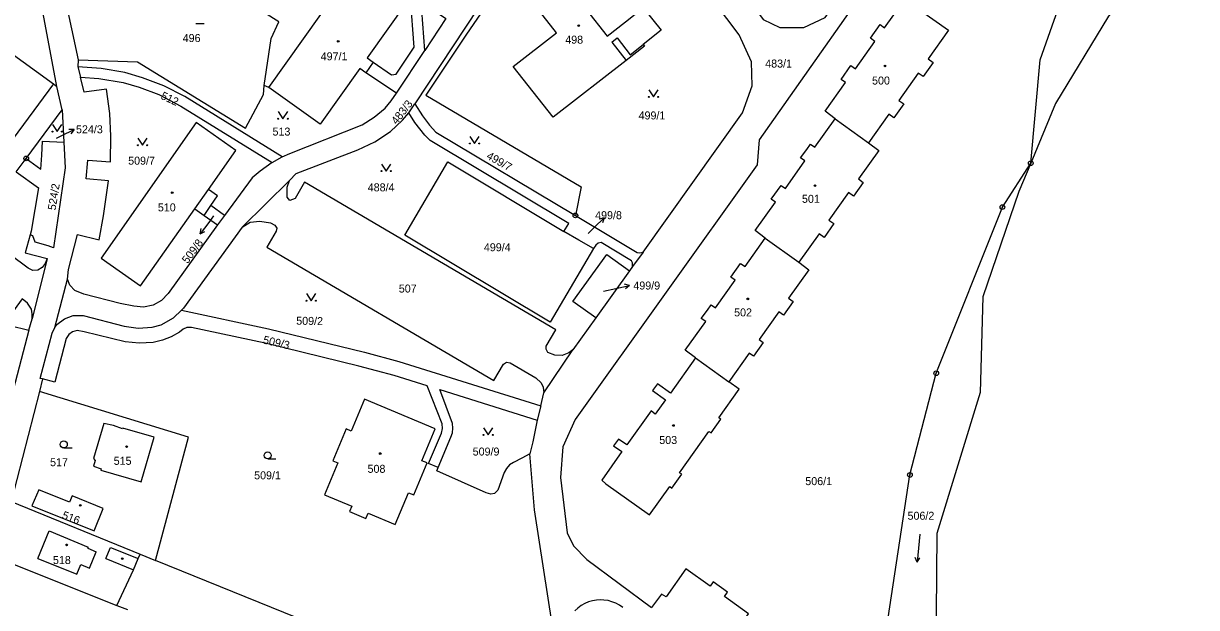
# Model space of a CAD drawing. Extents: x -562167 to -556918, y -1077891 to -1070763.
# Drawn here: x -558075.4 to -557826.1, y -1073559.6 to -1073435.4 of the extents above; entities that cross this region are included whole.
import ezdxf

# ---------------------------------------------------------------- set-up
doc = ezdxf.new("R2010")
doc.units = 0
for name, color, linetype in [('Hranice parcel', 7, 'Continuous'), ('Parcelní čísla', 7, 'Continuous'), ('Pop  PČ popisy', 7, 'Continuous'), ('Vnitřní kresba', 7, 'Continuous'), ('Značky bodu BP', 7, 'Continuous'), ('Značky budov', 7, 'Continuous'), ('Značky kultur', 7, 'Continuous')]:
    doc.layers.add(name, color=color, linetype=linetype)

msp = doc.modelspace()

# ---------------------------------------------------------------- linework, layer by layer
at = {"layer": 'Hranice parcel'}
for p, q in [((-558068.26, -1073448.76), (-558079.07, -1073390.9)), ((-558069.9, -1073413.89), (-558063.79, -1073443.12)), ((-558079.09, -1073440.91), (-558069.01, -1073448.19)), ((-557996.12, -1073450.19), (-557990.11, -1073441.11)), ((-558063.79, -1073443.12), (-558063.8, -1073444.57)), ((-558063.8, -1073444.57), (-558063.26, -1073446.76)), ((-558001.05, -1073443.62), (-558002.62, -1073445.83)), ((-558001.05, -1073443.62), (-557997.16, -1073446.28)), ((-557996.12, -1073450.19), (-558002.62, -1073445.83)), ((-558069.01, -1073448.19), (-558068.26, -1073448.76)), ((-558067.19, -1073453.76), (-558068.26, -1073448.76)), ((-558023.22, -1073448.98), (-558024.27, -1073448.53)), ((-558074.8, -1073464.07), (-558067.19, -1073453.76)), ((-558067.19, -1073453.76), (-558066.82, -1073460.61)), ((-557993.5, -1073454.4), (-557992.19, -1073452.45)), ((-557902.93, -1073455.63), (-557895.8, -1073460.74)), ((-557987.76, -1073458.45), (-557958.11, -1073476.19)), ((-558071.37, -1073460.39), (-558066.82, -1073460.61)), ((-558076.9, -1073466.92), (-558074.8, -1073464.07)), ((-558074.8, -1073464.07), (-558071.72, -1073466.37)), ((-558022.54, -1073464.96), (-558020.42, -1073463.73)), ((-558076.9, -1073466.92), (-558072.2, -1073470.34)), ((-558018.89, -1073468.72), (-558028.88, -1073478.68)), ((-558072.2, -1073470.34), (-558073.77, -1073479.5)), ((-558037.01, -1073476.18), (-558035.54, -1073474.05)), ((-558032.65, -1073476.17), (-558035.54, -1073474.05)), ((-558037.01, -1073476.18), (-558034.12, -1073478.2)), ((-558032.65, -1073476.17), (-558034.12, -1073478.2)), ((-557958.11, -1073476.19), (-557944.96, -1073484.06)), ((-558073.77, -1073479.5), (-558073.98, -1073480.28)), ((-558073.98, -1073480.28), (-558075.03, -1073484.15)), ((-557917.76, -1073481.02), (-557910.62, -1073486.13)), ((-558075.03, -1073484.15), (-558070.38, -1073485.35)), ((-557958.62, -1073494.5), (-557951.44, -1073484.51)), ((-557951.44, -1073484.51), (-557946.6, -1073487.99)), ((-557943.74, -1073483.99), (-557945.94, -1073487.07)), ((-557944.96, -1073484.06), (-557944.51, -1073484.17)), ((-557944.51, -1073484.17), (-557943.74, -1073483.99)), ((-558070.38, -1073485.35), (-558073.57, -1073498.15)), ((-557945.94, -1073487.07), (-557946.6, -1073487.99)), ((-557945.94, -1073487.07), (-557945.95, -1073486.25)), ((-557946.6, -1073487.99), (-557953.75, -1073497.99)), ((-558068.7, -1073499.98), (-558066, -1073489.71)), ((-557953.75, -1073497.99), (-557958.62, -1073494.5)), ((-558078.27, -1073499.57), (-558074.22, -1073500.6)), ((-558074.22, -1073500.6), (-558073.57, -1073498.15)), ((-557953.75, -1073497.99), (-557958.67, -1073504.77)), ((-558074.22, -1073500.6), (-558078.34, -1073516.28)), ((-557964.79, -1073513.87), (-557958.67, -1073504.77)), ((-557932.61, -1073506.45), (-557925.51, -1073511.53)), ((-558071.35, -1073510.96), (-558072, -1073513.63)), ((-558071.35, -1073510.96), (-558071.87, -1073510.83)), ((-558068.72, -1073511.63), (-558071.35, -1073510.96)), ((-558072, -1073513.63), (-558078.01, -1073537.04)), ((-557965.43, -1073516.64), (-557964.79, -1073513.87)), ((-557872.13, -1073513.82), (-557881.3, -1073543.83)), ((-557965.43, -1073516.64), (-557966.22, -1073519.7)), ((-557966.22, -1073519.7), (-557967.17, -1073524.31)), ((-557967.17, -1073524.31), (-557967.76, -1073526.9)), ((-557967.76, -1073526.9), (-557969.49, -1073527.78)), ((-558078.01, -1073537.04), (-558050.57, -1073548.21)), ((-558080.96, -1073549.01), (-558055.56, -1073559.09)), ((-558050.57, -1073548.21), (-558047.33, -1073549.53)), ((-558055.56, -1073559.09), (-558053.26, -1073559.97))]:
    msp.add_line(p, q, dxfattribs=at)
for points in [[(-558022.09, -1073311.21), (-558020.08, -1073313.87), (-558000.41, -1073328.2), (-557993.92, -1073334.5), (-557986.04, -1073343.93), (-557967.1, -1073369.2), (-557918.24, -1073434.51), (-557914.64, -1073436.24), (-557909.55, -1073436.22), (-557905.05, -1073434.1), (-557902.57, -1073430.65), (-557891.22, -1073414.37), (-557877.97, -1073395.43)], [(-557997.16, -1073446.28), (-557996.18, -1073446.14), (-557992.37, -1073440.37), (-557993.13, -1073429.99), (-557993.58, -1073428.02), (-558004.25, -1073395), (-558005.55, -1073391.58), (-558006.57, -1073389.94), (-558009.69, -1073386.81), (-558015.69, -1073381.13), (-558022.86, -1073375.1), (-558038.38, -1073364.54), (-558051.46, -1073355.75)], [(-557861.36, -1073465.07), (-557859.38, -1073443.12), (-557853.44, -1073426.35), (-557845.8, -1073410.81), (-557826.12, -1073387.26)], [(-557990.11, -1073441.11), (-557990.95, -1073429.72), (-557991.6, -1073426.99), (-558000.34, -1073399.97), (-557986.42, -1073409.86), (-557979.13, -1073399.38), (-557977.23, -1073400.7), (-557975.75, -1073398.59), (-557966.19, -1073404.96)], [(-557943.74, -1073483.99), (-557922.57, -1073454.37), (-557920.54, -1073448.62), (-557920.67, -1073443.5), (-557923.32, -1073437.76), (-557933.57, -1073424.07), (-557935, -1073422.19), (-557950.81, -1073400.97)], [(-557966.19, -1073404.96), (-557967.15, -1073406.3), (-557970.9, -1073403.86), (-557989.34, -1073431.82), (-557985.62, -1073434.28), (-557990.11, -1073441.11)], [(-557960.73, -1073418.81), (-557955.07, -1073414.41), (-557951.22, -1073411.42), (-557950.93, -1073411.8), (-557947.21, -1073416.59), (-557951.08, -1073419.63), (-557946.63, -1073425.3), (-557955.8, -1073432.39), (-557951.37, -1073438.08), (-557947.44, -1073435.04), (-557943.73, -1073432.04), (-557939.89, -1073436.78), (-557943.7, -1073439.86), (-557943.42, -1073440.21), (-557947.29, -1073443.23), (-557962.81, -1073455.3), (-557971.36, -1073444.52), (-557962.13, -1073437.38), (-557970.6, -1073426.47), (-557970.03, -1073426.04)], [(-557875.08, -1073418.52), (-557880.11, -1073415), (-557884.66, -1073414.11), (-557888.78, -1073417.07), (-557919.08, -1073460.09), (-557919.51, -1073465.45), (-557958.15, -1073519.56), (-557960.76, -1073525.37), (-557961.25, -1073531.9), (-557959.85, -1073543.64), (-557958.52, -1073546.41), (-557955.67, -1073549.33), (-557941.9, -1073559.58)], [(-557968.81, -1073419.39), (-557969.8, -1073419.14), (-557970.66, -1073419.77), (-557992.19, -1073452.45)], [(-557834.15, -1073421.11), (-557844.86, -1073433.81), (-557856.07, -1073452.41), (-557861.36, -1073465.07)], [(-558023.22, -1073448.98), (-558004.82, -1073423.06), (-557993.94, -1073430.83), (-558002.36, -1073442.69), (-558001.05, -1073443.62)], [(-557971.99, -1073423.64), (-557977.49, -1073432.15), (-557981.25, -1073437.64), (-557989.89, -1073450.63)], [(-558024.27, -1073448.53), (-558022.77, -1073438.58), (-558021.1, -1073435.02), (-558027.22, -1073431.17)], [(-557902.93, -1073455.63), (-557905.05, -1073454), (-557900.72, -1073447.94), (-557901.66, -1073447.27), (-557899.55, -1073444.33), (-557898.62, -1073444.99), (-557894.46, -1073439.18), (-557895.4, -1073438.51), (-557893.33, -1073435.61), (-557892.39, -1073436.28), (-557888.07, -1073430.23), (-557878.84, -1073436.82), (-557883.15, -1073442.9), (-557882.08, -1073443.65), (-557884.22, -1073446.66), (-557885.28, -1073445.91), (-557889.41, -1073451.73), (-557888.35, -1073452.48), (-557890.43, -1073455.41), (-557891.49, -1073454.66), (-557895.8, -1073460.74)], [(-558020.42, -1073463.73), (-558041.1, -1073450.88), (-558045.53, -1073448.61), (-558050.06, -1073446.9), (-558053.87, -1073445.77), (-558058.84, -1073444.97), (-558063.8, -1073444.57)], [(-558063.79, -1073443.12), (-558051.12, -1073443.51), (-558028.21, -1073457.62), (-558024.35, -1073450.45), (-558024.27, -1073448.53)], [(-558066, -1073489.71), (-558065.83, -1073487.66), (-558063.93, -1073480.27), (-558059.28, -1073481.39), (-558058.41, -1073476.28), (-558057.32, -1073468.85), (-558062.09, -1073468.41), (-558061.69, -1073464.41), (-558056.9, -1073464.79), (-558056.8, -1073459.32), (-558057.06, -1073454.51), (-558057.72, -1073449.34), (-558062.47, -1073450), (-558063.26, -1073446.76)], [(-558063.26, -1073446.76), (-558059.34, -1073447.1), (-558054.18, -1073447.94), (-558050.82, -1073448.92), (-558046.65, -1073450.5), (-558041.92, -1073452.93), (-558022.54, -1073464.96)], [(-558002.62, -1073445.83), (-558003.93, -1073444.91), (-558012.33, -1073456.75), (-558023.22, -1073448.98)], [(-558069.01, -1073448.19), (-558089.39, -1073475.8), (-558089.17, -1073475.95), (-558090.09, -1073477.27), (-558100.29, -1073469.58), (-558095.61, -1073463.24)], [(-558020.42, -1073463.73), (-558018.76, -1073463.03), (-558003.4, -1073456.89), (-558000.84, -1073455.32), (-557998.53, -1073453.34), (-557997.26, -1073451.83), (-557996.12, -1073450.19)], [(-557989.89, -1073450.63), (-557956.91, -1073470.13), (-557958.11, -1073476.19)], [(-558018.89, -1073468.72), (-558017.43, -1073467.28), (-558004.36, -1073462.2), (-558000.71, -1073460.54), (-557997.38, -1073458.33), (-557994.81, -1073455.9), (-557993.5, -1073454.4)], [(-557960.53, -1073479.61), (-557959.52, -1073477.88), (-557988.99, -1073460.22), (-557990.09, -1073459.14), (-557992.19, -1073456.42), (-557993.5, -1073454.4)], [(-557992.19, -1073452.45), (-557990.57, -1073454.98), (-557989.11, -1073456.98), (-557987.76, -1073458.45)], [(-558035.54, -1073474.05), (-558034.14, -1073472.03), (-558036.08, -1073470.66), (-558030.24, -1073462.37), (-558038.66, -1073456.4), (-558058.9, -1073485.25), (-558050.49, -1073491.12), (-558038.98, -1073474.78), (-558037.01, -1073476.18)], [(-557917.76, -1073481.02), (-557919.89, -1073479.42), (-557915.58, -1073473.37), (-557916.49, -1073472.72), (-557914.4, -1073469.79), (-557913.49, -1073470.44), (-557909.33, -1073464.6), (-557910.24, -1073463.95), (-557908.96, -1073462.17), (-557908.15, -1073461.02), (-557907.24, -1073461.67), (-557902.93, -1073455.63)], [(-558066.82, -1073460.61), (-558066.53, -1073466.05), (-558068.98, -1073483.05), (-558070.17, -1073482.68), (-558072.89, -1073481.86), (-558073.42, -1073480.5), (-558073.98, -1073480.28)], [(-558071.72, -1073466.37), (-558071.45, -1073463.36), (-558071.37, -1073460.39)], [(-557895.8, -1073460.74), (-557893.65, -1073462.39), (-557897.97, -1073468.43), (-557896.94, -1073469.17), (-557899.02, -1073472.08), (-557900.05, -1073471.34), (-557904.22, -1073477.17), (-557903.16, -1073477.93), (-557905.25, -1073480.84), (-557906.3, -1073480.09), (-557910.62, -1073486.13)], [(-558022.54, -1073464.96), (-558025.08, -1073466.74), (-558026.8, -1073468.19), (-558032.65, -1073476.17)], [(-557954.23, -1073483.22), (-557963.48, -1073498.87), (-557994.38, -1073480.4), (-557985.2, -1073464.81), (-557960.53, -1073479.61)], [(-557897.48, -1073592.57), (-557892.38, -1073566.43), (-557887.02, -1073531.37), (-557881.44, -1073509.74), (-557867.37, -1073474.4), (-557861.36, -1073465.07)], [(-557861.36, -1073465.07), (-557863.88, -1073471.1), (-557871.54, -1073493.51), (-557872.13, -1073513.82)], [(-557958.67, -1073504.77), (-557959.52, -1073505.42), (-557960.94, -1073505.97), (-557962.48, -1073505.9), (-557963.93, -1073505.3), (-557964.34, -1073504.64), (-557964.29, -1073503.98), (-557962.25, -1073500.52), (-558015.64, -1073469.14), (-558017.62, -1073472.56), (-558018.8, -1073472.98), (-558019.32, -1073472.29), (-558019.38, -1073470.18), (-558018.89, -1073468.72)], [(-558073.57, -1073498.15), (-558073.51, -1073497.13), (-558073.7, -1073496.11), (-558074.52, -1073494.85), (-558075.64, -1073493.89), (-558078.28, -1073497.56), (-558092.71, -1073486.96), (-558086.45, -1073478.46)], [(-558070.38, -1073485.35), (-558070.76, -1073486.43), (-558071.41, -1073487.24), (-558072.33, -1073487.8), (-558073.38, -1073487.88), (-558074.36, -1073487.41), (-558086.45, -1073478.46)], [(-558034.12, -1073478.2), (-558044.67, -1073492.79), (-558046.03, -1073494.25), (-558047.82, -1073495.28), (-558049.88, -1073495.66), (-558051.92, -1073495.51), (-558054.81, -1073494.91), (-558062.59, -1073492.91), (-558064.44, -1073492.11), (-558065.56, -1073491.04), (-558066, -1073489.71)], [(-558028.88, -1073478.68), (-558041.38, -1073495.88), (-558041.79, -1073496.35)], [(-558028.88, -1073478.68), (-558027.22, -1073477.58), (-558025.14, -1073477.37), (-558022.91, -1073477.77), (-558021.94, -1073478.27), (-558021.58, -1073478.9), (-558021.69, -1073479.54), (-558023.7, -1073482.95), (-557975.42, -1073511.29), (-557973.41, -1073507.84), (-557972.71, -1073507.36), (-557971.95, -1073507.53), (-557966.49, -1073510.72), (-557965.39, -1073511.77), (-557964.96, -1073512.7), (-557964.79, -1073513.87)], [(-557954.23, -1073483.22), (-557957.38, -1073481.46), (-557960.53, -1073479.61)], [(-557945.95, -1073486.25), (-557946.2, -1073485.81), (-557952.65, -1073481.96), (-557953.3, -1073482.07), (-557953.78, -1073482.47), (-557954.23, -1073483.22)], [(-557932.61, -1073506.45), (-557934.75, -1073504.84), (-557930.41, -1073498.76), (-557931.35, -1073498.09), (-557930.07, -1073496.31), (-557929.28, -1073495.19), (-557928.34, -1073495.86), (-557924.14, -1073489.96), (-557925.07, -1073489.3), (-557922.99, -1073486.39), (-557922.06, -1073487.05), (-557917.76, -1073481.02)], [(-557910.62, -1073486.13), (-557908.48, -1073487.72), (-557912.81, -1073493.77), (-557911.82, -1073494.47), (-557913.92, -1073497.39), (-557914.9, -1073496.69), (-557919.09, -1073502.55), (-557918.19, -1073503.19), (-557920.29, -1073506.11), (-557921.18, -1073505.47), (-557925.51, -1073511.53)], [(-558068.7, -1073499.98), (-558068.26, -1073499.37), (-558066.7, -1073498.15), (-558064.79, -1073497.48), (-558062.72, -1073497.49), (-558053.98, -1073499.73), (-558051.03, -1073500.12), (-558048.06, -1073499.96), (-558046.1, -1073499.41), (-558043.49, -1073497.93), (-558041.79, -1073496.35)], [(-558041.79, -1073496.35), (-558023.3, -1073500.28), (-558002.91, -1073505.27), (-557995.6, -1073507.26), (-557965.43, -1073516.64)], [(-558071.87, -1073510.83), (-558069.32, -1073501.19), (-558068.7, -1073499.98)], [(-557987.27, -1073529.77), (-557989.29, -1073528.94), (-557986.56, -1073522.48), (-557986.36, -1073521.52), (-557986.44, -1073520.51), (-557989.6, -1073512.4), (-557996.64, -1073510.25), (-558004.14, -1073508.22), (-558024.01, -1073503.35), (-558039.66, -1073500.03), (-558040.64, -1073500.03), (-558041.42, -1073500.4), (-558042.23, -1073501), (-558043.97, -1073502.01), (-558045.84, -1073502.74), (-558047.8, -1073503.22), (-558050.8, -1073503.37), (-558053.79, -1073503.03), (-558062.52, -1073500.9), (-558063.99, -1073500.68), (-558064.96, -1073500.91), (-558065.77, -1073501.48), (-558066.28, -1073502.33), (-558068.72, -1073511.63)], [(-557932.61, -1073506.45), (-557937.92, -1073513.94), (-557940.69, -1073511.97), (-557941.71, -1073513.4), (-557938.93, -1073515.37), (-557941.12, -1073518.46), (-557942.01, -1073517.7), (-557947.21, -1073524.97), (-557948.97, -1073523.73), (-557949.99, -1073525.17), (-557948.24, -1073526.41), (-557952.49, -1073532.47), (-557951.63, -1073533.27), (-557942.33, -1073539.86), (-557938.05, -1073533.83), (-557937.62, -1073534.14), (-557935.52, -1073531.19), (-557935.95, -1073530.88), (-557929.72, -1073522.11), (-557929.27, -1073522.43), (-557927.19, -1073519.5), (-557927.64, -1073519.19), (-557923.33, -1073513.13), (-557925.51, -1073511.53)], [(-558047.33, -1073549.53), (-558040.31, -1073523.33), (-558072, -1073513.63)], [(-557987.27, -1073529.77), (-557984.55, -1073523.36), (-557984.23, -1073522.42), (-557984.14, -1073521.45), (-557984.2, -1073520.39), (-557986.94, -1073513.23), (-557966.22, -1073519.7)], [(-558008.57, -1073528.8), (-558011.42, -1073535.59), (-558005.63, -1073538.02), (-558006.1, -1073539.13), (-558002.62, -1073540.59), (-558002.16, -1073539.49), (-557996.41, -1073541.91), (-557993.56, -1073535.14), (-557992.45, -1073535.6), (-557989.61, -1073528.81), (-557990.71, -1073528.34), (-557987.91, -1073521.54), (-558002.9, -1073515.24), (-558005.74, -1073522.02), (-558006.84, -1073521.56), (-558009.68, -1073528.33), (-558008.57, -1073528.8)], [(-558060.16, -1073528.26), (-558060.48, -1073529.48), (-558058.86, -1073530.06), (-558058.94, -1073530.35), (-558050.37, -1073532.81), (-558047.63, -1073523.32), (-558054.29, -1073521.4), (-558054.34, -1073521.59), (-558056.23, -1073520.85), (-558058.32, -1073520.45), (-558060.47, -1073527.85), (-558060.16, -1073528.26)], [(-557961.12, -1073576.24), (-557962.13, -1073568.62), (-557962.94, -1073563.5), (-557966.76, -1073538.79), (-557967.76, -1073526.9)], [(-557969.49, -1073527.78), (-557971.24, -1073528.71), (-557972.09, -1073529.24), (-557972.78, -1073529.97), (-557973.26, -1073530.86), (-557974.57, -1073534.63), (-557975.26, -1073535.31), (-557976.1, -1073535.45), (-557977.05, -1073535.17), (-557987.55, -1073530.47), (-557987.27, -1073529.77)], [(-558058.43, -1073538.53), (-558065.06, -1073535.79), (-558065.61, -1073537.16), (-558072.15, -1073534.51), (-558073.59, -1073537.94), (-558060.37, -1073543.23), (-558058.43, -1073538.53)], [(-557881.3, -1073543.83), (-557881.54, -1073569.39), (-557886.18, -1073582.51)], [(-558055.56, -1073559.09), (-558052.02, -1073551.52), (-558051, -1073549.15), (-558050.57, -1073548.21)], [(-557977.41, -1073591.02), (-557981.5, -1073577.12), (-557984.25, -1073575.17), (-558047.33, -1073549.53)], [(-557944.07, -1073562.64), (-557943.15, -1073563.3), (-557947.42, -1073569.28), (-557934.16, -1073578.7), (-557929.93, -1073572.77), (-557928.96, -1073573.46), (-557924.72, -1073567.52), (-557925.63, -1073566.74), (-557921.33, -1073560.9), (-557926.44, -1073557.23), (-557925.76, -1073556.27), (-557928.81, -1073554.08), (-557929.5, -1073555.03), (-557934.61, -1073551.36), (-557938.85, -1073557.29), (-557939.81, -1073556.68), (-557941.9, -1073559.58)], [(-557948.05, -1073559.56), (-557948.76, -1073559.06), (-557949.52, -1073558.64), (-557950.33, -1073558.32), (-557951.17, -1073558.09), (-557952.03, -1073557.96), (-557952.77, -1073557.92), (-557953.64, -1073557.97), (-557954.49, -1073558.12), (-557955.32, -1073558.37), (-557956.12, -1073558.72), (-557956.88, -1073559.15), (-557957.57, -1073559.67), (-557958.21, -1073560.26)]]:
    msp.add_lwpolyline(points, dxfattribs=at)
at = {"layer": 'Pop  PČ popisy'}
for p, q in [((-558068.37, -1073459.77), (-558067.34, -1073459.26)), ((-558067.34, -1073459.26), (-558064.64, -1073457.94)), ((-558064.64, -1073457.94), (-558065.76, -1073457.93)), ((-558064.64, -1073457.94), (-558065.32, -1073458.83)), ((-558035, -1073476.29), (-558036.02, -1073477.67)), ((-557954.15, -1073478.76), (-557951.99, -1073476.68)), ((-557951.99, -1073476.68), (-557953.06, -1073477.01)), ((-557951.99, -1073476.68), (-557952.36, -1073477.73)), ((-558036.02, -1073477.67), (-558037.83, -1073480.07)), ((-558037.83, -1073480.07), (-558037.62, -1073478.97)), ((-558037.83, -1073480.07), (-558036.82, -1073479.57)), ((-557955.41, -1073479.99), (-557954.15, -1073478.76)), ((-557952.15, -1073492.28), (-557949.53, -1073491.73)), ((-557949.53, -1073491.73), (-557946.59, -1073491.11)), ((-557946.59, -1073491.11), (-557947.68, -1073490.82)), ((-557946.59, -1073491.11), (-557947.47, -1073491.8))]:
    msp.add_line(p, q, dxfattribs=at)
at = {"layer": 'Vnitřní kresba'}
for p, q in [((-557950.33, -1073439.32), (-557949.26, -1073438.42)), ((-557950.33, -1073439.32), (-557947.29, -1073443.23)), ((-557949.26, -1073438.42), (-557946.5, -1073442)), ((-557946.5, -1073442), (-557943.7, -1073439.86)), ((-558038.98, -1073474.78), (-558036.08, -1073470.66)), ((-558072.33, -1073549.11), (-558069.95, -1073543.28)), ((-558069.95, -1073543.28), (-558061.62, -1073546.69)), ((-558061.73, -1073546.96), (-558061.62, -1073546.69)), ((-558061.73, -1073546.96), (-558059.91, -1073547.71)), ((-558057.87, -1073549.14), (-558056.91, -1073546.78)), ((-558056.91, -1073546.78), (-558051, -1073549.15)), ((-558072.33, -1073549.11), (-558064.04, -1073552.48)), ((-558061.37, -1073551.16), (-558059.91, -1073547.71)), ((-558057.87, -1073549.14), (-558052.02, -1073551.52)), ((-558064.04, -1073552.48), (-558063.17, -1073550.4)), ((-558063.17, -1073550.4), (-558061.37, -1073551.16))]:
    msp.add_line(p, q, dxfattribs=at)
at = {"layer": 'Značky bodu BP'}
for centre, radius in [((-558074.8, -1073464.07), 0.5), ((-558074.8, -1073464.07), 0.0303), ((-557861.36, -1073465.07), 0.5), ((-557861.36, -1073465.07), 0.0303), ((-557867.37, -1073474.4), 0.5), ((-557867.37, -1073474.4), 0.0303), ((-557958.11, -1073476.19), 0.5), ((-557958.11, -1073476.19), 0.0303), ((-557881.44, -1073509.74), 0.5), ((-557881.44, -1073509.74), 0.0303), ((-557887.02, -1073531.37), 0.5), ((-557887.02, -1073531.37), 0.0303)]:
    msp.add_circle(centre, radius, dxfattribs=at)
at = {"layer": 'Značky budov'}
for centre in [(-557957.4, -1073435.82), (-558008.5, -1073439.16), (-557892.32, -1073444.4), (-557907.2, -1073469.84), (-558043.77, -1073471.33), (-557921.47, -1073493.92), (-557937.27, -1073520.85), (-558053.47, -1073525.34), (-557999.58, -1073526.81), (-558063.31, -1073537.83), (-558066.22, -1073546.23), (-558054.38, -1073549.16)]:
    msp.add_circle(centre, 0.175, dxfattribs=at)
at = {"layer": 'Značky kultur'}
for p, q in [((-558038.77, -1073435.36), (-558037.02, -1073435.36)), ((-558066.82, -1073525.63), (-558065.07, -1073525.63)), ((-558023.49, -1073527.96), (-558021.74, -1073527.96)), ((-557884.95, -1073543.96), (-557885.47, -1073549.94)), ((-557885.47, -1073549.94), (-557885.89, -1073548.92)), ((-557885.47, -1073549.94), (-557884.89, -1073549.01))]:
    msp.add_line(p, q, dxfattribs=at)
for points in [[(-557942.51, -1073449.49), (-557941.51, -1073450.99), (-557940.51, -1073449.49)], [(-558021.24, -1073454.11), (-558020.24, -1073455.61), (-558019.24, -1073454.11)], [(-558069.21, -1073456.87), (-558068.21, -1073458.37), (-558067.21, -1073456.87)], [(-557980.53, -1073459.39), (-557979.53, -1073460.89), (-557978.53, -1073459.39)], [(-558051.07, -1073459.77), (-558050.07, -1073461.27), (-558049.07, -1073459.77)], [(-557999.34, -1073465.25), (-557998.34, -1073466.75), (-557997.34, -1073465.25)], [(-558015.26, -1073492.81), (-558014.26, -1073494.31), (-558013.26, -1073492.81)], [(-557977.66, -1073521.36), (-557976.66, -1073522.86), (-557975.66, -1073521.36)]]:
    msp.add_lwpolyline(points, dxfattribs=at)
for centre, radius in [((-557942.51, -1073450.99), 0.1), ((-557940.51, -1073450.99), 0.1), ((-558021.24, -1073455.61), 0.1), ((-558019.24, -1073455.61), 0.1), ((-558069.21, -1073458.37), 0.1), ((-558067.21, -1073458.37), 0.1), ((-558051.07, -1073461.27), 0.1), ((-558049.07, -1073461.27), 0.1), ((-557980.53, -1073460.89), 0.1), ((-557978.53, -1073460.89), 0.1), ((-557999.34, -1073466.75), 0.1), ((-557997.34, -1073466.75), 0.1), ((-558015.26, -1073494.31), 0.1), ((-558013.26, -1073494.31), 0.1), ((-558066.82, -1073524.88), 0.75), ((-557977.66, -1073522.86), 0.1), ((-557975.66, -1073522.86), 0.1), ((-558023.49, -1073527.21), 0.75)]:
    msp.add_circle(centre, radius, dxfattribs=at)

# ---------------------------------------------------------------- texts
at = {"layer": 'Parcelní čísla'}
for s, p in [('496', (-558041.55, -1073439.31)), ('498', (-557960.26, -1073439.66)), ('497/1', (-558012.23, -1073443.2)), ('483/1', (-557917.77, -1073444.74)), ('500', (-557895.07, -1073448.35)), ('499/1', (-557944.68, -1073455.77)), ('524/3', (-558064.22, -1073458.72)), ('513', (-558022.46, -1073459.2)), ('509/7', (-558053.14, -1073465.39)), ('488/4', (-558002.23, -1073471.06)), ('501', (-557909.96, -1073473.5)), ('510', (-558046.83, -1073475.32)), ('499/8', (-557953.91, -1073476.98)), ('499/4', (-557977.55, -1073483.8)), ('507', (-557995.63, -1073492.58)), ('499/9', (-557945.79, -1073491.94)), ('502', (-557924.38, -1073497.65)), ('503', (-557940.28, -1073524.78)), ('509/9', (-557979.93, -1073527.24)), ('517', (-558069.73, -1073529.5)), ('515', (-558056.21, -1073529.21)), ('508', (-558002.27, -1073530.91)), ('509/1', (-558026.37, -1073532.29)), ('506/1', (-557909.25, -1073533.53)), ('506/2', (-557887.53, -1073540.89)), ('518', (-558069.12, -1073550.31))]:
    msp.add_text(s, height=1.7, dxfattribs=at).set_placement(p)
for s, rotation, p in [('512', 335, (-558046.36, -1073451.33)), ('483/3', 52, (-557996.07, -1073456.97)), ('499/7', 330, (-557977.15, -1073463.99)), ('524/2', 81, (-558068.56, -1073475.16)), ('509/8', 53, (-558040.52, -1073486.57)), ('509/2', 359, (-558017.44, -1073499.41)), ('509/3', 347, (-558024.59, -1073503.39)), ('516', 339, (-558067.33, -1073540.57))]:
    msp.add_text(s, height=1.7, rotation=rotation, dxfattribs=at).set_placement(p)

doc.saveas('drawing.dxf')
